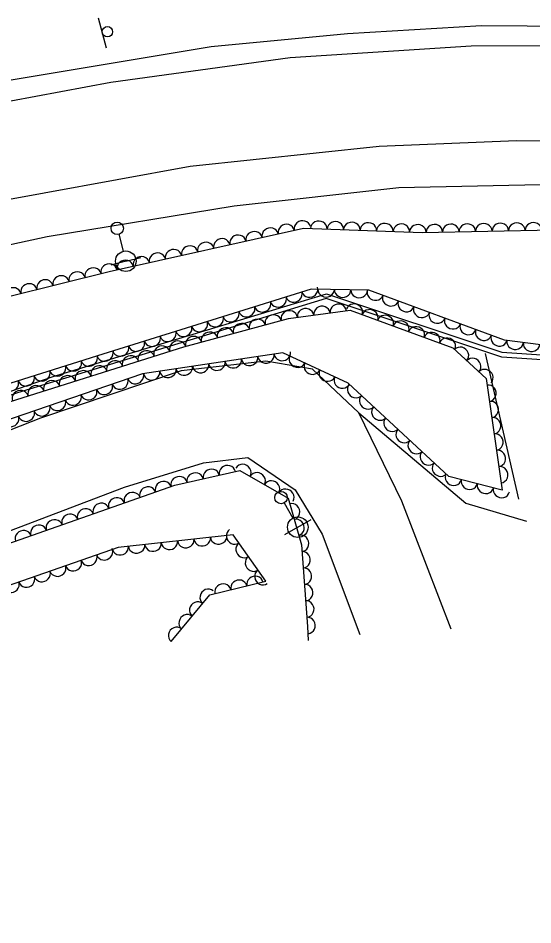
# Model space of a CAD drawing. Extents: x 1722896 to 1754269, y 648279 to 666297.
# Drawn here: x 1746067 to 1746191.7, y 651729.1 to 651949 of the extents above; entities that cross this region are included whole.
import ezdxf

# ---------------------------------------------------------------- set-up
doc = ezdxf.new("R2010")
doc.units = 0
for name, color, linetype in [('DESIGN - CENTERLINE - Proposed Text', 7, 'Continuous'), ('DESIGN - PUBLIC HEARING - Shapes', 7, 'Continuous'), ('DESIGN - SCRATCH - User 1', 7, 'Continuous'), ('SURVEY - CENTERLINE - Preliminary Text', 7, 'Continuous'), ('SURVEY - DTM - Breaklines', 7, 'Continuous'), ('SURVEY - VEGETATION - Features with Text', 7, 'Continuous')]:
    doc.layers.add(name, color=color, linetype=linetype)

msp = doc.modelspace()

# ---------------------------------------------------------------- linework, layer by layer
at = {"layer": 'DESIGN - CENTERLINE - Proposed Text'}
msp.add_lwpolyline([(1746188.28, 651832.34), (1746180.22, 651867.71)], dxfattribs=at)
msp.add_lwpolyline([(1746188.28, 651832.34), (1746180.22, 651867.71)], dxfattribs=at)
at = {"layer": 'DESIGN - PUBLIC HEARING - Shapes'}
msp.add_line((1746088.36, 651941.78), (1746086.44, 651949.03), dxfattribs=at)
msp.add_circle((1746088.58, 651945.74), 1.25, dxfattribs=at)
at = {"layer": 'DESIGN - SCRATCH - User 1'}
msp.add_lwpolyline([(1745978.18, 651827.26), (1745977.95, 651828.12), (1746026.54, 651845.2), (1746075.42, 651862.09), (1746141.72, 651882.18), (1746184.21, 651868.03), (1746239.48, 651864.31), (1746313.75, 651841.95), (1746338.59, 651834.98), (1746337.82, 651833.93), (1746311.07, 651841.12), (1746245.07, 651861.27), (1746238.75, 651863.19), (1746184.2, 651866.85), (1746141.62, 651881.06), (1746066.83, 651858.16), (1746023.09, 651842.91), (1745978.18, 651827.26)], dxfattribs=at)
at = {"layer": 'SURVEY - CENTERLINE - Preliminary Text'}
for points in [[(1745810.06, 651870.74), (1745913.06, 651897.24), (1745994.03, 651917.84), (1746063.33, 651933.76), (1746113.75, 651942.16), (1746146.77, 651945.32), (1746179.22, 651947.21), (1746212.52, 651947), (1746244.39, 651946.1), (1746289.12, 651942.21), (1746318.4, 651937.83), (1746348.78, 651932.26), (1746372.09, 651927.06)], [(1745411.5, 651788.12), (1745440.76, 651790.19), (1745487.3, 651796.04), (1745530.76, 651802.48), (1745569.12, 651808.93), (1745605.18, 651816.28), (1745656.62, 651827.53), (1745714.9, 651841.58), (1745765.32, 651854.54), (1745849.08, 651876.07), (1745913.35, 651892.8), (1745953.64, 651903.18), (1746015.54, 651918.12), (1746059.03, 651927.81), (1746089.39, 651933.47), (1746132.89, 651939.52), (1746176.75, 651942.33), (1746218.67, 651942.41), (1746262.45, 651940.09), (1746302.26, 651935.65), (1746338.56, 651929.58), (1746373.48, 651921.96)], [(1745410.03, 651764.7), (1745430.6, 651766.35), (1745497.55, 651773.98), (1745583.84, 651788.31), (1745675.68, 651808.49), (1745762.43, 651830.05), (1745846.17, 651851.86), (1745926.3, 651872.36), (1745991.26, 651888.89), (1746055.46, 651903.42), (1746108.61, 651913.15), (1746154.41, 651917.94), (1746187.75, 651919.35), (1746220.25, 651918.99), (1746258.58, 651917.01), (1746293.76, 651913.66), (1746323.53, 651908.97), (1746355.7, 651902.68), (1746382.02, 651896.03)], [(1745897.07, 651847.81), (1745909.99, 651855.68), (1745919.84, 651859.82), (1745960.29, 651870.26), (1746009.85, 651882.18), (1746073.98, 651896.1), (1746119.31, 651903.48), (1746159.23, 651907.98), (1746197.36, 651908.75), (1746229.73, 651908.08), (1746262.87, 651906.22), (1746293.8, 651902.71), (1746329.16, 651897.33), (1746359.58, 651890.61), (1746385.44, 651884.03)], [(1746171.9, 651800.85), (1746159.91, 651831.93), (1746149.5, 651853.33), (1746138.25, 651863.94), (1746127, 651865.81), (1746106.44, 651863.46), (1746072.41, 651851.99), (1746022.36, 651832.4), (1745974.24, 651813.96), (1745917.32, 651791.1), (1745852.87, 651765.02), (1745775.45, 651738.16)], [(1746149.5, 651853.33), (1746175.42, 651831.41), (1746190.16, 651827.05)], [(1745812.64, 651729.15), (1745834.24, 651736.88), (1745840.48, 651739.17), (1745871.76, 651751.77), (1745946.35, 651780.45), (1745992.47, 651796.73), (1746041.29, 651815.71), (1746092.75, 651835.26), (1746111.87, 651841.23), (1746122.61, 651842.52), (1746134.12, 651834.63), (1746140.66, 651823.9), (1746149.78, 651799.54)]]:
    msp.add_lwpolyline(points, dxfattribs=at)
at = {"layer": 'SURVEY - DTM - Breaklines'}
for p, q in [((1746091.34, 651896.61), (1746092.41, 651892.5)), ((1746093.04, 651890.08), (1746089.41, 651889.13)), ((1746093.04, 651890.08), (1746096.67, 651891.02)), ((1746131.4, 651831.46), (1746133.5, 651827.76)), ((1746134.73, 651825.58), (1746137.99, 651827.43)), ((1746134.73, 651825.58), (1746131.47, 651823.73))]:
    msp.add_line(p, q, dxfattribs=at)
for centre, radius in [((1746090.96, 651898.06), 1.5), ((1746093.04, 651890.08), 2.5), ((1746130.66, 651832.76), 1.5), ((1746134.73, 651825.58), 2.5)]:
    msp.add_circle(centre, radius, dxfattribs=at)
at = {"layer": 'SURVEY - VEGETATION - Features with Text'}
for points in [[(1745891.22, 651832.63), (1745910.88, 651846.94), (1745951.5, 651852.91), (1746004.57, 651865.67), (1746052.52, 651878.5), (1746089.02, 651887.58), (1746136.14, 651898.08), (1746164.83, 651897.07), (1746196.71, 651897.66), (1746218.62, 651905.9), (1746234.35, 651894.86), (1746251.36, 651890.66), (1746273.82, 651886.83), (1746311.24, 651881.6), (1746358.87, 651871.84), (1746379.47, 651862.92), (1746403.44, 651856.37)], [(1746207.44, 651867.99), (1746184.79, 651870.9), (1746151.96, 651883.05), (1746137.99, 651883.34), (1746087.44, 651867.56), (1746042.84, 651853.46)], [(1746063.58, 651855.61), (1746107.09, 651869.33), (1746132.45, 651876.19), (1746147.45, 651878.2), (1746172.27, 651869.09), (1746180.38, 651861.67), (1746184.29, 651834.56), (1746171.36, 651837.89), (1746146.96, 651860.47), (1746131.08, 651867.85), (1746097.06, 651862.81), (1746056.95, 651849)], [(1746104.01, 651797.84), (1746113.38, 651809.18), (1746126.95, 651812.46), (1746119.09, 651823.75), (1746091.22, 651820.66), (1746056.99, 651808.74), (1746021.43, 651794.53), (1745994.45, 651782.65), (1745992.59, 651792.5), (1746019.97, 651804.5), (1746064.44, 651821.57), (1746104.94, 651835.78), (1746120.68, 651839.36), (1746132.36, 651832.64), (1746135.63, 651821.28), (1746137.1, 651801.53), (1746137.27, 651798.1)]]:
    msp.add_lwpolyline(points, dxfattribs=at)
for centre, major_axis in [((1746131.94, 651897.15), (1.95, 0.44)), ((1746135.84, 651898.02), (1.95, 0.44)), ((1746139.83, 651897.95), (2, -0.07)), ((1746143.83, 651897.81), (2, -0.07)), ((1746147.83, 651897.67), (2, -0.07)), ((1746151.82, 651897.53), (2, -0.07)), ((1746155.82, 651897.38), (2, -0.07)), ((1746159.82, 651897.24), (2, -0.07)), ((1746163.82, 651897.1), (2, -0.07)), ((1746167.82, 651897.12), (2, 0.04)), ((1746171.81, 651897.2), (2, 0.04)), ((1746175.81, 651897.27), (2, 0.04)), ((1746179.81, 651897.34), (2, 0.04)), ((1746183.81, 651897.42), (2, 0.04)), ((1746187.81, 651897.49), (2, 0.04)), ((1746191.81, 651897.57), (2, 0.04)), ((1746120.22, 651894.54), (1.95, 0.44)), ((1746124.13, 651895.41), (1.95, 0.44)), ((1746128.03, 651896.28), (1.95, 0.44)), ((1746112.42, 651892.8), (1.95, 0.44)), ((1746116.32, 651893.67), (1.95, 0.44)), ((1746100.7, 651890.19), (1.95, 0.44)), ((1746104.61, 651891.06), (1.95, 0.44)), ((1746108.51, 651891.93), (1.95, 0.44)), ((1746092.9, 651888.45), (1.95, 0.44)), ((1746096.8, 651889.32), (1.95, 0.44)), ((1746081.23, 651885.64), (1.94, 0.48)), ((1746085.11, 651886.61), (1.94, 0.48)), ((1746088.99, 651887.57), (1.94, 0.48)), ((1746073.46, 651883.71), (1.94, 0.48)), ((1746077.35, 651884.68), (1.94, 0.48)), ((1746065.7, 651881.78), (1.94, 0.48)), ((1746069.58, 651882.75), (1.94, 0.48)), ((1746137.61, 651883.22), (-1.91, -0.6)), ((1746141.6, 651883.27), (-2, 0.04)), ((1746129.98, 651880.84), (-1.91, -0.6)), ((1746133.8, 651882.03), (-1.91, -0.6)), ((1746145.59, 651883.18), (-2, 0.04)), ((1746149.59, 651883.1), (-2, 0.04)), ((1746153.49, 651882.49), (-1.88, 0.69)), ((1746157.24, 651881.1), (-1.88, 0.69)), ((1746122.34, 651878.46), (-1.91, -0.6)), ((1746126.16, 651879.65), (-1.91, -0.6)), ((1746140.57, 651877.28), (1.98, 0.26)), ((1746144.53, 651877.81), (1.98, 0.26)), ((1746148.44, 651877.83), (1.88, -0.69)), ((1746160.99, 651879.71), (-1.88, 0.69)), ((1746164.74, 651878.32), (-1.88, 0.69)), ((1746118.52, 651877.26), (-1.91, -0.6)), ((1746128.77, 651875.2), (1.93, 0.52)), ((1746132.64, 651876.22), (1.98, 0.26)), ((1746136.6, 651876.75), (1.98, 0.26)), ((1746152.2, 651876.45), (1.88, -0.69)), ((1746155.95, 651875.08), (1.88, -0.69)), ((1746168.5, 651876.93), (-1.88, 0.69)), ((1746110.89, 651874.88), (-1.91, -0.6)), ((1746114.7, 651876.07), (-1.91, -0.6)), ((1746121.05, 651873.11), (1.93, 0.52)), ((1746124.91, 651874.15), (1.93, 0.52)), ((1746159.71, 651873.7), (1.88, -0.69)), ((1746172.25, 651875.54), (-1.88, 0.69)), ((1746176, 651874.15), (-1.88, 0.69)), ((1746103.25, 651872.5), (-1.91, -0.6)), ((1746107.07, 651873.69), (-1.91, -0.6)), ((1746113.33, 651871.01), (1.93, 0.52)), ((1746117.19, 651872.06), (1.93, 0.52)), ((1746163.46, 651872.32), (1.88, -0.69)), ((1746167.22, 651870.94), (1.88, -0.69)), ((1746179.75, 651872.76), (-1.88, 0.69)), ((1746095.61, 651870.11), (-1.91, -0.6)), ((1746099.43, 651871.3), (-1.91, -0.6)), ((1746105.63, 651868.86), (1.91, 0.6)), ((1746109.47, 651869.97), (1.93, 0.52)), ((1746170.97, 651869.57), (1.88, -0.69)), ((1746183.5, 651871.38), (-1.88, 0.69)), ((1746187.39, 651870.56), (-1.98, 0.25)), ((1746191.36, 651870.06), (-1.98, 0.25)), ((1746087.98, 651867.73), (-1.91, -0.6)), ((1746091.79, 651868.92), (-1.91, -0.6)), ((1746097.99, 651866.46), (1.91, 0.6)), ((1746101.81, 651867.66), (1.91, 0.6)), ((1746130.95, 651867.83), (-1.98, -0.29)), ((1746174.2, 651867.32), (1.48, -1.35)), ((1746080.35, 651865.32), (-1.91, -0.6)), ((1746084.16, 651866.52), (-1.91, -0.6)), ((1746090.36, 651864.05), (1.91, 0.6)), ((1746094.18, 651865.26), (1.91, 0.6)), ((1746115.12, 651865.49), (-1.98, -0.29)), ((1746119.08, 651866.07), (-1.98, -0.29)), ((1746123.04, 651866.66), (-1.98, -0.29)), ((1746126.99, 651867.24), (-1.98, -0.29)), ((1746134.59, 651866.22), (-1.81, 0.84)), ((1746177.15, 651864.62), (1.48, -1.35)), ((1746076.53, 651864.11), (-1.91, -0.6)), ((1746082.73, 651861.65), (1.91, 0.6)), ((1746086.55, 651862.85), (1.91, 0.6)), ((1746103.25, 651863.73), (-1.98, -0.29)), ((1746107.21, 651864.31), (-1.98, -0.29)), ((1746111.17, 651864.9), (-1.98, -0.29)), ((1746138.22, 651864.53), (-1.81, 0.84)), ((1746141.84, 651862.85), (-1.81, 0.84)), ((1746180.11, 651861.92), (1.48, -1.35)), ((1746068.91, 651861.7), (-1.91, -0.6)), ((1746072.72, 651862.91), (-1.91, -0.6)), ((1746075.1, 651859.25), (1.91, 0.6)), ((1746078.92, 651860.45), (1.91, 0.6)), ((1746091.63, 651860.94), (-1.89, -0.65)), ((1746095.41, 651862.25), (-1.89, -0.65)), ((1746099.3, 651863.14), (-1.98, -0.29)), ((1746145.47, 651861.16), (-1.81, 0.84)), ((1746065.09, 651860.49), (-1.91, -0.6)), ((1746071.29, 651858.04), (1.91, 0.6)), ((1746087.85, 651859.64), (-1.89, -0.65)), ((1746148.69, 651858.87), (-1.47, 1.36)), ((1746180.9, 651858.08), (0.29, -1.98)), ((1746067.47, 651856.84), (1.91, 0.6)), ((1746080.29, 651857.04), (-1.89, -0.65)), ((1746084.07, 651858.34), (-1.89, -0.65)), ((1746151.63, 651856.15), (-1.47, 1.36)), ((1746072.72, 651854.43), (-1.89, -0.65)), ((1746076.5, 651855.74), (-1.89, -0.65)), ((1746154.56, 651853.44), (-1.47, 1.36)), ((1746181.47, 651854.12), (0.29, -1.98)), ((1746068.94, 651853.13), (-1.89, -0.65)), ((1746065.16, 651851.83), (-1.89, -0.65)), ((1746157.5, 651850.72), (-1.47, 1.36)), ((1746182.04, 651850.17), (0.29, -1.98)), ((1746160.44, 651848), (-1.47, 1.36)), ((1746182.61, 651846.21), (0.29, -1.98)), ((1746163.37, 651845.29), (-1.47, 1.36)), ((1746166.31, 651842.57), (-1.47, 1.36)), ((1746183.18, 651842.25), (0.29, -1.98)), ((1746113.75, 651837.78), (1.95, 0.44)), ((1746117.65, 651838.67), (1.95, 0.44)), ((1746121.45, 651838.92), (1.73, -1)), ((1746169.24, 651839.85), (-1.47, 1.36)), ((1746183.75, 651838.29), (0.29, -1.98)), ((1746105.95, 651836), (1.95, 0.44)), ((1746109.85, 651836.89), (1.95, 0.44)), ((1746124.92, 651836.92), (1.73, -1)), ((1746172.44, 651837.61), (-1.94, 0.5)), ((1746098.37, 651833.47), (1.89, 0.66)), ((1746102.15, 651834.79), (1.89, 0.66)), ((1746128.39, 651834.93), (1.73, -1)), ((1746131.85, 651832.93), (1.73, -1)), ((1746176.31, 651836.62), (-1.94, 0.5)), ((1746180.19, 651835.62), (-1.94, 0.5)), ((1746184.06, 651834.62), (-1.94, 0.5)), ((1746090.82, 651830.82), (1.89, 0.66)), ((1746094.6, 651832.14), (1.89, 0.66)), ((1746087.05, 651829.5), (1.89, 0.66)), ((1746133.3, 651829.35), (0.55, -1.92)), ((1746079.5, 651826.85), (1.89, 0.66)), ((1746083.27, 651828.17), (1.89, 0.66)), ((1746071.95, 651824.2), (1.89, 0.66)), ((1746075.72, 651825.52), (1.89, 0.66)), ((1746134.41, 651825.51), (0.55, -1.92)), ((1746068.18, 651822.88), (1.89, 0.66)), ((1746119.34, 651823.4), (-1.14, 1.64)), ((1746099.64, 651821.6), (-1.99, -0.22)), ((1746103.61, 651822.03), (-1.99, -0.22)), ((1746107.59, 651822.47), (-1.99, -0.22)), ((1746111.56, 651822.91), (-1.99, -0.22)), ((1746115.54, 651823.35), (-1.99, -0.22)), ((1746121.62, 651820.12), (-1.14, 1.64)), ((1746135.51, 651821.67), (0.55, -1.92)), ((1746087.88, 651819.5), (-1.89, -0.66)), ((1746091.68, 651820.72), (-1.99, -0.22)), ((1746095.66, 651821.16), (-1.99, -0.22)), ((1746135.89, 651817.69), (0.15, -1.99)), ((1746080.33, 651816.87), (-1.89, -0.66)), ((1746084.11, 651818.19), (-1.89, -0.66)), ((1746123.91, 651816.83), (-1.14, 1.64)), ((1746076.55, 651815.55), (-1.89, -0.66)), ((1746126.19, 651813.55), (-1.14, 1.64)), ((1746136.19, 651813.7), (0.15, -1.99)), ((1746069, 651812.92), (-1.89, -0.66)), ((1746072.77, 651814.24), (-1.89, -0.66)), ((1746120.46, 651810.89), (1.94, 0.47)), ((1746124.35, 651811.83), (1.94, 0.47)), ((1746065.22, 651811.61), (-1.89, -0.66)), ((1746112.93, 651808.63), (1.27, 1.54)), ((1746116.58, 651809.95), (1.94, 0.47)), ((1746136.49, 651809.71), (0.15, -1.99)), ((1746110.38, 651805.55), (1.27, 1.54)), ((1746136.78, 651805.73), (0.15, -1.99)), ((1746107.83, 651802.46), (1.27, 1.54)), ((1746137.08, 651801.74), (0.15, -1.99)), ((1746105.28, 651799.38), (1.27, 1.54))]:
    msp.add_ellipse(centre, major_axis=major_axis, ratio=0.940188, start_param=0, end_param=3.141593, dxfattribs=at)

doc.saveas('drawing.dxf')
